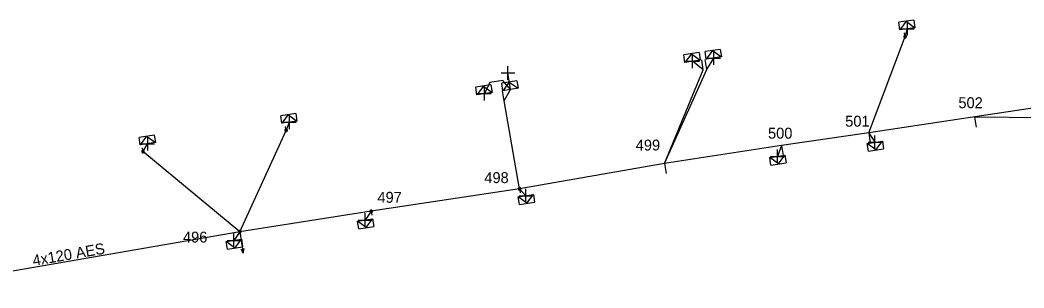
# Model space of a CAD drawing. Extents: x -540466 to -537383, y -1184038 to -1179972.
# Drawn here: x -539187.5 to -539095.5, y -1180541.2 to -1180516.7 of the extents above; entities that cross this region are included whole.
import ezdxf

# ---------------------------------------------------------------- set-up
doc = ezdxf.new("R2010")
doc.units = 0
for name, color, linetype in [('Vrstva 1', 7, 'Continuous'), ('Vrstva 13', 7, 'Continuous'), ('Vrstva 14', 7, 'Continuous'), ('Vrstva 2', 7, 'Continuous'), ('Vrstva 31', 7, 'Continuous'), ('Vrstva 34', 7, 'Continuous'), ('Vrstva 50', 7, 'Continuous'), ('Vrstva 51', 7, 'Continuous'), ('Vrstva 54', 7, 'Continuous'), ('Vrstva 59', 7, 'Continuous'), ('Vrstva 9', 7, 'Continuous')]:
    doc.layers.add(name, color=color, linetype=linetype)

# ---------------------------------------------------------------- blocks, each defined once
blk = doc.blocks.new('NN560')
at = {"layer": 'Vrstva 2'}
for points in [[(1.999, -0.001), (1.59, 0.141)], [(0, -0.001), (1.999, -0.001)], [(1.999, -0.001), (1.59, -0.134)]]:
    blk.add_lwpolyline(points, dxfattribs=at)
blk = doc.blocks.new('NN800')
at = {"layer": 'Vrstva 1'}
for points in [[(-0.442, 0.442), (0.442, -0.442)], [(-0.442, -0.442), (0.442, 0.442)]]:
    blk.add_lwpolyline(points, dxfattribs=at)
blk = doc.blocks.new('NN630')
at = {"layer": 'Vrstva 9'}
for points in [[(-0.003, -0.7), (-0.703, 0)], [(-0.703, -0.7), (-0.703, 0), (0.697, 0), (0.697, -0.7)], [(-0.703, -0.7), (0.697, -0.7)], [(-0.003, -0.7), (0.697, 0)]]:
    blk.add_lwpolyline(points, dxfattribs=at)
blk = doc.blocks.new('NN500')
at = {"layer": 'Vrstva 2'}
for points in [[(0, -0.24), (0.02, -0.23), (0.05, -0.23), (0.07, -0.22), (0.09, -0.22), (0.12, -0.2), (0.14, -0.19), (0.16, -0.18), (0.17, -0.16), (0.19, -0.14), (0.2, -0.12), (0.21, -0.1), (0.22, -0.07), (0.23, -0.05), (0.23, -0.02), (0.23, 0), (0.23, 0.02), (0.23, 0.05), (0.22, 0.07), (0.21, 0.1), (0.2, 0.12), (0.19, 0.14), (0.17, 0.16), (0.16, 0.17), (0.14, 0.19), (0.12, 0.2), (0.09, 0.21), (0.07, 0.22), (0.05, 0.23), (0.02, 0.23), (0, 0.23), (-0.03, 0.23), (-0.05, 0.23), (-0.07, 0.22), (-0.1, 0.21), (-0.12, 0.2), (-0.14, 0.19), (-0.16, 0.17), (-0.18, 0.16), (-0.19, 0.14), (-0.2, 0.12), (-0.22, 0.1), (-0.22, 0.07), (-0.23, 0.05), (-0.23, 0.02), (-0.24, 0), (-0.23, -0.02), (-0.23, -0.05), (-0.22, -0.07), (-0.22, -0.1), (-0.2, -0.12), (-0.19, -0.14), (-0.18, -0.16), (-0.16, -0.18), (-0.14, -0.19), (-0.12, -0.2), (-0.1, -0.22), (-0.07, -0.22), (-0.05, -0.23), (-0.03, -0.23), (0, -0.24)], [(0, -0.24), (0.02, -0.23), (0.05, -0.23), (0.07, -0.22), (0.09, -0.22), (0.12, -0.2), (0.14, -0.19), (0.16, -0.18), (0.17, -0.16), (0.19, -0.14), (0.2, -0.12), (0.21, -0.1), (0.22, -0.07), (0.23, -0.05), (0.23, -0.02), (0.23, 0), (0.23, 0.02), (0.23, 0.05), (0.22, 0.07), (0.21, 0.1), (0.2, 0.12), (0.19, 0.14), (0.17, 0.16), (0.16, 0.17), (0.14, 0.19), (0.12, 0.2), (0.09, 0.21), (0.07, 0.22), (0.05, 0.23), (0.02, 0.23), (0, 0.23), (-0.03, 0.23), (-0.05, 0.23), (-0.07, 0.22), (-0.1, 0.21), (-0.12, 0.2), (-0.14, 0.19), (-0.16, 0.17), (-0.18, 0.16), (-0.19, 0.14), (-0.2, 0.12), (-0.22, 0.1), (-0.22, 0.07), (-0.23, 0.05), (-0.23, 0.02), (-0.24, 0), (-0.23, -0.02), (-0.23, -0.05), (-0.22, -0.07), (-0.22, -0.1), (-0.2, -0.12), (-0.19, -0.14), (-0.18, -0.16), (-0.16, -0.18), (-0.14, -0.19), (-0.12, -0.2), (-0.1, -0.22), (-0.07, -0.22), (-0.05, -0.23), (-0.03, -0.23), (0, -0.24)], [(0, -0.21), (0.02, -0.2), (0.04, -0.2), (0.06, -0.2), (0.08, -0.19), (0.1, -0.18), (0.12, -0.17), (0.14, -0.15), (0.15, -0.14), (0.16, -0.12), (0.18, -0.1), (0.19, -0.08), (0.19, -0.06), (0.2, -0.04), (0.2, -0.02), (0.2, 0), (0.2, 0.02), (0.2, 0.04), (0.19, 0.06), (0.19, 0.08), (0.18, 0.1), (0.16, 0.12), (0.15, 0.14), (0.14, 0.15), (0.12, 0.17), (0.1, 0.18), (0.08, 0.19), (0.06, 0.19), (0.04, 0.2), (0.02, 0.2), (0, 0.2), (-0.02, 0.2), (-0.04, 0.2), (-0.06, 0.19), (-0.08, 0.19), (-0.1, 0.18), (-0.12, 0.17), (-0.14, 0.15), (-0.15, 0.14), (-0.17, 0.12), (-0.18, 0.1), (-0.19, 0.08), (-0.2, 0.06), (-0.2, 0.04), (-0.21, 0.02), (-0.21, 0), (-0.21, -0.02), (-0.2, -0.04), (-0.2, -0.06), (-0.19, -0.08), (-0.18, -0.1), (-0.17, -0.12), (-0.15, -0.14), (-0.14, -0.15), (-0.12, -0.17), (-0.1, -0.18), (-0.08, -0.19), (-0.06, -0.2), (-0.04, -0.2), (-0.02, -0.2), (0, -0.21)], [(0, -0.18), (0.02, -0.18), (0.04, -0.17), (0.05, -0.17), (0.07, -0.16), (0.09, -0.15), (0.1, -0.14), (0.12, -0.13), (0.13, -0.12), (0.14, -0.1), (0.15, -0.09), (0.16, -0.07), (0.17, -0.05), (0.17, -0.04), (0.17, -0.02), (0.17, 0), (0.17, 0.02), (0.17, 0.04), (0.17, 0.05), (0.16, 0.07), (0.15, 0.09), (0.14, 0.1), (0.13, 0.12), (0.12, 0.13), (0.1, 0.14), (0.09, 0.15), (0.07, 0.16), (0.05, 0.17), (0.04, 0.17), (0.02, 0.17), (0, 0.18), (-0.02, 0.17), (-0.04, 0.17), (-0.06, 0.17), (-0.07, 0.16), (-0.09, 0.15), (-0.1, 0.14), (-0.12, 0.13), (-0.13, 0.12), (-0.14, 0.1), (-0.15, 0.09), (-0.16, 0.07), (-0.17, 0.05), (-0.17, 0.04), (-0.18, 0.02), (-0.18, 0), (-0.18, -0.02), (-0.17, -0.04), (-0.17, -0.05), (-0.16, -0.07), (-0.15, -0.09), (-0.14, -0.1), (-0.13, -0.12), (-0.12, -0.13), (-0.1, -0.14), (-0.09, -0.15), (-0.07, -0.16), (-0.06, -0.17), (-0.04, -0.17), (-0.02, -0.18), (0, -0.18)], [(0, -0.15), (0.01, -0.15), (0.03, -0.14), (0.04, -0.14), (0.06, -0.13), (0.07, -0.13), (0.08, -0.12), (0.1, -0.11), (0.11, -0.1), (0.12, -0.09), (0.13, -0.07), (0.13, -0.06), (0.14, -0.05), (0.14, -0.03), (0.14, -0.02), (0.14, 0), (0.14, 0.01), (0.14, 0.03), (0.14, 0.04), (0.13, 0.06), (0.13, 0.07), (0.12, 0.09), (0.11, 0.1), (0.1, 0.11), (0.08, 0.12), (0.07, 0.13), (0.06, 0.13), (0.04, 0.14), (0.03, 0.14), (0.01, 0.14), (0, 0.15), (-0.02, 0.14), (-0.03, 0.14), (-0.05, 0.14), (-0.06, 0.13), (-0.07, 0.13), (-0.09, 0.12), (-0.1, 0.11), (-0.11, 0.1), (-0.12, 0.09), (-0.13, 0.07), (-0.13, 0.06), (-0.14, 0.04), (-0.14, 0.03), (-0.15, 0.01), (-0.15, 0), (-0.15, -0.02), (-0.14, -0.03), (-0.14, -0.05), (-0.13, -0.06), (-0.13, -0.07), (-0.12, -0.09), (-0.11, -0.1), (-0.1, -0.11), (-0.09, -0.12), (-0.07, -0.13), (-0.06, -0.13), (-0.05, -0.14), (-0.03, -0.14), (-0.02, -0.15), (0, -0.15)], [(0, -0.12), (0.01, -0.12), (0.02, -0.11), (0.03, -0.11), (0.05, -0.11), (0.06, -0.1), (0.07, -0.09), (0.08, -0.09), (0.09, -0.08), (0.09, -0.07), (0.1, -0.06), (0.11, -0.05), (0.11, -0.04), (0.11, -0.02), (0.11, -0.01), (0.12, 0), (0.11, 0.01), (0.11, 0.02), (0.11, 0.04), (0.11, 0.05), (0.1, 0.06), (0.09, 0.07), (0.09, 0.08), (0.08, 0.09), (0.07, 0.09), (0.06, 0.1), (0.05, 0.11), (0.03, 0.11), (0.02, 0.11), (0.01, 0.12), (0, 0.12), (-0.01, 0.12), (-0.03, 0.11), (-0.04, 0.11), (-0.05, 0.11), (-0.06, 0.1), (-0.07, 0.09), (-0.08, 0.09), (-0.09, 0.08), (-0.1, 0.07), (-0.1, 0.06), (-0.11, 0.05), (-0.11, 0.04), (-0.12, 0.02), (-0.12, 0.01), (-0.12, 0), (-0.12, -0.01), (-0.12, -0.02), (-0.11, -0.04), (-0.11, -0.05), (-0.1, -0.06), (-0.1, -0.07), (-0.09, -0.08), (-0.08, -0.09), (-0.07, -0.09), (-0.06, -0.1), (-0.05, -0.11), (-0.04, -0.11), (-0.03, -0.11), (-0.01, -0.12), (0, -0.12)], [(0, -0.09), (0.01, -0.09), (0.02, -0.09), (0.03, -0.08), (0.03, -0.08), (0.04, -0.08), (0.05, -0.07), (0.06, -0.07), (0.06, -0.06), (0.07, -0.05), (0.07, -0.04), (0.08, -0.04), (0.08, -0.03), (0.08, -0.02), (0.09, -0.01), (0.09, 0), (0.09, 0.01), (0.08, 0.02), (0.08, 0.03), (0.08, 0.03), (0.07, 0.04), (0.07, 0.05), (0.06, 0.06), (0.06, 0.06), (0.05, 0.07), (0.04, 0.07), (0.03, 0.08), (0.03, 0.08), (0.02, 0.08), (0.01, 0.09), (0, 0.09), (-0.01, 0.09), (-0.02, 0.08), (-0.03, 0.08), (-0.04, 0.08), (-0.04, 0.07), (-0.05, 0.07), (-0.06, 0.06), (-0.07, 0.06), (-0.07, 0.05), (-0.08, 0.04), (-0.08, 0.03), (-0.08, 0.03), (-0.09, 0.02), (-0.09, 0.01), (-0.09, 0), (-0.09, -0.01), (-0.09, -0.02), (-0.08, -0.03), (-0.08, -0.04), (-0.08, -0.04), (-0.07, -0.05), (-0.07, -0.06), (-0.06, -0.07), (-0.05, -0.07), (-0.04, -0.08), (-0.04, -0.08), (-0.03, -0.08), (-0.02, -0.09), (-0.01, -0.09), (0, -0.09)], [(0, -0.06), (0, -0.06), (0.01, -0.06), (0.02, -0.05), (0.02, -0.05), (0.03, -0.05), (0.03, -0.05), (0.04, -0.04), (0.04, -0.04), (0.05, -0.03), (0.05, -0.03), (0.05, -0.02), (0.05, -0.02), (0.05, -0.01), (0.06, -0.01), (0.06, 0), (0.06, 0.01), (0.05, 0.01), (0.05, 0.02), (0.05, 0.02), (0.05, 0.03), (0.05, 0.03), (0.04, 0.04), (0.04, 0.04), (0.03, 0.05), (0.03, 0.05), (0.02, 0.05), (0.02, 0.05), (0.01, 0.06), (0, 0.06), (0, 0.06), (-0.01, 0.06), (-0.01, 0.06), (-0.02, 0.05), (-0.02, 0.05), (-0.03, 0.05), (-0.03, 0.05), (-0.04, 0.04), (-0.04, 0.04), (-0.05, 0.03), (-0.05, 0.03), (-0.05, 0.02), (-0.06, 0.02), (-0.06, 0.01), (-0.06, 0.01), (-0.06, 0), (-0.06, -0.01), (-0.06, -0.01), (-0.06, -0.02), (-0.05, -0.02), (-0.05, -0.03), (-0.05, -0.03), (-0.04, -0.04), (-0.04, -0.04), (-0.03, -0.05), (-0.03, -0.05), (-0.02, -0.05), (-0.02, -0.05), (-0.01, -0.06), (-0.01, -0.06), (0, -0.06)], [(0, -0.03), (0, -0.03), (0, -0.03), (0.01, -0.03), (0.01, -0.03), (0.01, -0.02), (0.02, -0.02), (0.02, -0.02), (0.02, -0.02), (0.02, -0.02), (0.02, -0.01), (0.02, -0.01), (0.03, -0.01), (0.03, -0.01), (0.03, 0), (0.03, 0), (0.03, 0), (0.03, 0.01), (0.03, 0.01), (0.02, 0.01), (0.02, 0.01), (0.02, 0.02), (0.02, 0.02), (0.02, 0.02), (0.02, 0.02), (0.01, 0.02), (0.01, 0.02), (0.01, 0.03), (0, 0.03), (0, 0.03), (0, 0.03), (0, 0.03), (-0.01, 0.03), (-0.01, 0.03), (-0.01, 0.02), (-0.02, 0.02), (-0.02, 0.02), (-0.02, 0.02), (-0.02, 0.02), (-0.02, 0.02), (-0.03, 0.01), (-0.03, 0.01), (-0.03, 0.01), (-0.03, 0.01), (-0.03, 0), (-0.03, 0), (-0.03, 0), (-0.03, -0.01), (-0.03, -0.01), (-0.03, -0.01), (-0.03, -0.01), (-0.02, -0.02), (-0.02, -0.02), (-0.02, -0.02), (-0.02, -0.02), (-0.02, -0.02), (-0.01, -0.03), (-0.01, -0.03), (-0.01, -0.03), (0, -0.03), (0, -0.03)], [(0.23, 0), (0.7, 0)]]:
    blk.add_lwpolyline(points, dxfattribs=at)
blk = doc.blocks.new('NN510')
at = {"layer": 'Vrstva 2'}
blk.add_lwpolyline([(0.001, 0.002), (0.001, 0.939)], dxfattribs=at)

msp = doc.modelspace()

# ---------------------------------------------------------------- linework, layer by layer
at = {"layer": 'Vrstva 50'}
msp.add_lwpolyline([(-539024.996, -1180536.706), (-539031.991, -1180517.953), (-539032.473, -1180516.706), (-539033.366, -1180516.74), (-539048.631, -1180517.89), (-539052.682, -1180518.419), (-539057.19, -1180519.03), (-539066.065, -1180520.601), (-539074.79, -1180521.665), (-539083.152, -1180522.989), (-539100.049, -1180525.535), (-539109.759, -1180526.993), (-539117.756, -1180528.135), (-539128.463, -1180529.791), (-539141.748, -1180532.12), (-539155.348, -1180534.169), (-539167.386, -1180536.036), (-539195.111, -1180540.852), (-539197.002, -1180541.181)], dxfattribs=at)
at = {"layer": 'Vrstva 54'}
for points in [[(-539109.759, -1180526.993), (-539106.423, -1180518.177), (-539106.217, -1180517.457)], [(-539128.463, -1180529.791), (-539124.607, -1180521.188), (-539123.956, -1180520.14)], [(-539128.463, -1180529.791), (-539124.931, -1180521.22), (-539125.905, -1180520.433)], [(-539141.748, -1180532.12), (-539143.154, -1180524.055), (-539142.584, -1180523.022)], [(-539167.386, -1180536.036), (-539163.144, -1180526.756), (-539162.849, -1180526.012)], [(-539100.049, -1180525.535), (-539093.835, -1180525.591)], [(-539109.759, -1180526.993), (-539109.198, -1180527.854)], [(-539167.386, -1180536.036), (-539176.261, -1180528.691), (-539175.822, -1180527.988)], [(-539117.756, -1180528.135), (-539118.132, -1180529.145)], [(-539141.748, -1180532.12), (-539141.178, -1180532.742)], [(-539155.348, -1180534.169), (-539155.908, -1180534.966)], [(-539167.386, -1180536.036), (-539167.936, -1180536.837)]]:
    msp.add_lwpolyline(points, dxfattribs=at)
at = {"layer": 'Vrstva 59'}
for points in [[(-539142.584, -1180523.023), (-539143.272, -1180522.202), (-539144.463, -1180522.367), (-539144.966, -1180523.395)], [(-539142.584, -1180523.023), (-539142.823, -1180521.505)]]:
    msp.add_lwpolyline(points, dxfattribs=at)

# ---------------------------------------------------------------- block references
at = {"layer": 'Vrstva 13'}
for p, xscale, yscale, rotation in [((-539106.423, -1180518.177), 0.49999999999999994, 0.5, 98.14100002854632), ((-539163.144, -1180526.756), 0.5, 0.5000000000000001, 98.33900000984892), ((-539176.261, -1180528.691), 0.5, 0.5000000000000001, 98.84500003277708), ((-539141.748, -1180532.12), 0.5, 0.4999999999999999, -81.68999998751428), ((-539155.348, -1180534.169), 0.5, 0.49999999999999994, -81.27600004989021), ((-539167.386, -1180536.036), 0.5, 0.5000000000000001, -81.07400001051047)]:
    msp.add_blockref('NN500', p, dxfattribs=dict(at, xscale=xscale, yscale=yscale, rotation=rotation))
for name, p, rotation in [('NN510', (-539124.931, -1180521.22), 8.231452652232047), ('NN510', (-539124.608, -1180521.189), 8.743997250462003), ('NN510', (-539143.154, -1180524.055), 9.297105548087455), ('NN510', (-539100.049, -1180525.535), -171.50389160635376), ('NN510', (-539109.759, -1180526.993), -171.5038915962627), ('NN510', (-539117.755, -1180528.135), -171.2162860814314), ('NN510', (-539128.462, -1180529.791), -171.21628621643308), ('NN560', (-539167.386, -1180536.036), -81.07438890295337)]:
    msp.add_blockref(name, p, dxfattribs=dict(at, rotation=rotation))
at = {"layer": 'Vrstva 31'}
for p, rotation in [((-539106.217, -1180517.457), -171.85948901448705), ((-539123.956, -1180520.14), -171.25600274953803), ((-539125.905, -1180520.433), -171.76854734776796), ((-539142.584, -1180523.023), -170.70289432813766), ((-539144.966, -1180523.395), -171.68134435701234), ((-539162.849, -1180526.012), -171.66067775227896), ((-539175.821, -1180527.988), -171.15504171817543), ((-539109.198, -1180527.854), 8.496108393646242), ((-539118.132, -1180529.145), 8.783713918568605), ((-539141.178, -1180532.742), 8.310325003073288), ((-539155.908, -1180534.966), 8.724149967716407), ((-539167.936, -1180536.837), 8.92561110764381)]:
    msp.add_blockref('NN630', p, dxfattribs=dict(at, rotation=rotation))
at = {"layer": 'Vrstva 34'}
for p, rotation in [((-539106.217, -1180517.456), 44.99999995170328), ((-539123.956, -1180520.14), 45), ((-539125.905, -1180520.432), 45), ((-539142.823, -1180521.505), 45), ((-539144.966, -1180523.394), 45), ((-539162.849, -1180526.012), 45), ((-539175.822, -1180527.988), 45), ((-539109.198, -1180527.854), 45), ((-539118.132, -1180529.145), 45), ((-539141.178, -1180532.742), 44.99999995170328), ((-539155.908, -1180534.966), 45), ((-539167.936, -1180536.837), 45)]:
    msp.add_blockref('NN800', p, dxfattribs=dict(at, rotation=rotation))

# ---------------------------------------------------------------- texts
at = {"layer": 'Vrstva 14'}
for s, p in [('502', (-539101.537, -1180524.727)), ('501', (-539111.911, -1180526.419)), ('500', (-539118.983, -1180527.515)), ('499', (-539131.108, -1180528.605)), ('498', (-539144.981, -1180531.586)), ('497', (-539154.775, -1180533.388)), ('496', (-539172.596, -1180537.032))]:
    msp.add_text(s, height=1, dxfattribs=at).set_placement(p)
at = {"layer": 'Vrstva 51'}
msp.add_text('4x120 AES', height=1, rotation=9.854, dxfattribs=at).set_placement((-539186.287, -1180539.178))

doc.saveas('drawing.dxf')
